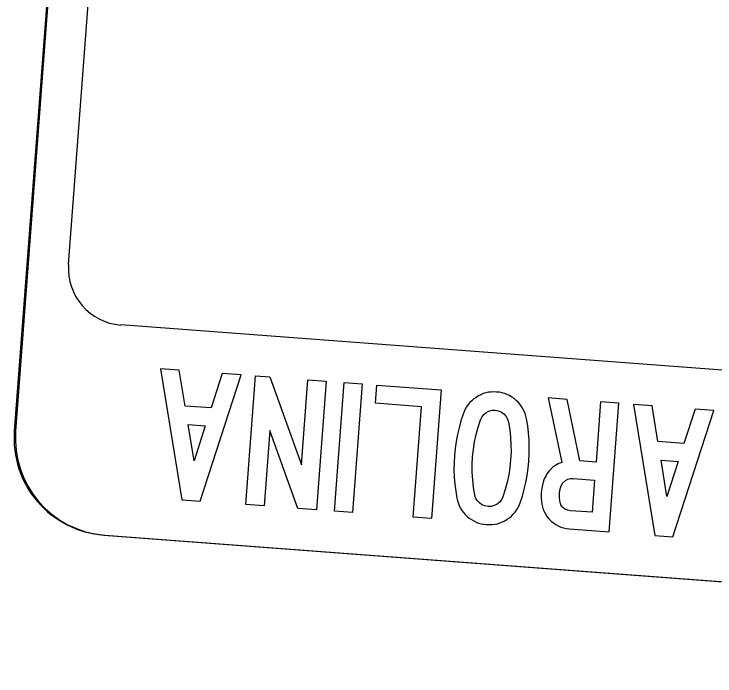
# Model space of a CAD drawing. Extents: x 2001876 to 2025694, y 804561 to 868938.
# Drawn here: x 2022953.07 to 2022978.83, y 808911.24 to 808935.59 of the extents above; entities that cross this region are included whole.
import ezdxf

# ---------------------------------------------------------------- set-up
doc = ezdxf.new("R2010")
doc.units = 0
doc.layers.add('TR SN EXTRUDED PANEL SIGNS - GROUND MOUNTED', color=7, linetype='Continuous')

msp = doc.modelspace()

# ---------------------------------------------------------------- linework, layer by layer
at = {"layer": 'TR SN EXTRUDED PANEL SIGNS - GROUND MOUNTED'}
for p, q in [((2022956.828, 808969.981), (2022953.077, 808920.247)), ((2022956.992, 808924.151), (2022956.991, 808924.151)), ((2022956.362, 808916.426), (2023025.042, 808911.247))]:
    msp.add_line(p, q, dxfattribs=at)
for points in [[(2022956.875, 808969.977), (2022956.875, 808969.977), (2022953.125, 808920.243)], [(2022955.074, 808926.372), (2022955.075, 808926.373), (2022958.354, 808969.865)], [(2023025.673, 808918.988), (2023025.673, 808918.988), (2023002.741, 808920.701), (2023002.788, 808920.472), (2023003.867, 808920.137), (2023004.091, 808919.531), (2023004.55, 808919.304), (2023005.084, 808918.784), (2023005.285, 808917.467), (2023003.304, 808915.371), (2023000.048, 808914.474), (2022999.695, 808914.103), (2022991.843, 808914.985), (2022990.397, 808917.17), (2022985.612, 808917.617), (2022984.306, 808919.21), (2022981.701, 808922.288), (2022956.992, 808924.151)], [(2022959.24, 808917.726), (2022959.908, 808917.675), (2022961.409, 808922.319), (2022960.721, 808922.371), (2022960.309, 808921.1), (2022959.357, 808921.172), (2022959.14, 808922.49), (2022958.452, 808922.542), (2022959.24, 808917.726)], [(2022969.238, 808919.084), (2022969.235, 808918.819), (2022969.244, 808918.556), (2022969.266, 808918.296), (2022969.298, 808918.036), (2022969.343, 808917.779), (2022969.365, 808917.682), (2022969.395, 808917.589), (2022969.431, 808917.5), (2022969.474, 808917.415), (2022969.525, 808917.334), (2022969.583, 808917.257), (2022969.648, 808917.182), (2022969.721, 808917.113), (2022969.799, 808917.05), (2022969.879, 808916.993), (2022969.964, 808916.944), (2022970.051, 808916.903), (2022970.142, 808916.869), (2022970.236, 808916.843), (2022970.334, 808916.824), (2022970.435, 808916.812), (2022970.538, 808916.809), (2022970.637, 808916.812), (2022970.735, 808916.824), (2022970.83, 808916.845), (2022970.922, 808916.873), (2022971.012, 808916.909), (2022971.102, 808916.954), (2022971.188, 808917.006), (2022971.27, 808917.063), (2022971.345, 808917.127), (2022971.415, 808917.195), (2022971.478, 808917.268), (2022971.534, 808917.346), (2022971.584, 808917.428), (2022971.628, 808917.516), (2022971.665, 808917.608), (2022971.748, 808917.858), (2022971.817, 808918.109), (2022971.876, 808918.364), (2022971.924, 808918.621), (2022971.961, 808918.881), (2022971.986, 808919.145), (2022972.001, 808919.406), (2022972.003, 808919.667), (2022971.994, 808919.927), (2022971.974, 808920.187), (2022971.943, 808920.447), (2022971.899, 808920.706), (2022971.878, 808920.803), (2022971.848, 808920.897), (2022971.81, 808920.986), (2022971.768, 808921.071), (2022971.717, 808921.155), (2022971.658, 808921.234), (2022971.592, 808921.309), (2022971.519, 808921.379), (2022971.442, 808921.445), (2022971.36, 808921.502), (2022971.275, 808921.553), (2022971.188, 808921.595), (2022971.097, 808921.63), (2022971.002, 808921.656), (2022970.905, 808921.676), (2022970.803, 808921.687), (2022970.7, 808921.692), (2022970.599, 808921.687), (2022970.502, 808921.675), (2022970.406, 808921.654), (2022970.312, 808921.626), (2022970.22, 808921.588), (2022970.133, 808921.544), (2022970.046, 808921.49), (2022969.964, 808921.431), (2022969.888, 808921.366), (2022969.819, 808921.296), (2022969.756, 808921.223), (2022969.701, 808921.143), (2022969.652, 808921.059), (2022969.609, 808920.971), (2022969.571, 808920.877), (2022969.491, 808920.627), (2022969.421, 808920.375), (2022969.36, 808920.122), (2022969.314, 808919.867), (2022969.277, 808919.609), (2022969.251, 808919.351), (2022969.238, 808919.084)], [(2022973.196, 808919.1), (2022973.127, 808919.073), (2022973.061, 808919.041), (2022972.998, 808919.008), (2022972.94, 808918.971), (2022972.883, 808918.931), (2022972.83, 808918.887), (2022972.781, 808918.84), (2022972.736, 808918.79), (2022972.692, 808918.737), (2022972.653, 808918.68), (2022972.617, 808918.621), (2022972.585, 808918.558), (2022972.555, 808918.492), (2022972.529, 808918.423), (2022972.47, 808918.214), (2022972.439, 808917.996), (2022972.437, 808917.779), (2022972.464, 808917.562), (2022972.486, 808917.459), (2022972.518, 808917.361), (2022972.557, 808917.268), (2022972.606, 808917.178), (2022972.665, 808917.094), (2022972.732, 808917.015), (2022972.807, 808916.939), (2022972.889, 808916.87), (2022972.976, 808916.811), (2022973.067, 808916.761), (2022973.162, 808916.72), (2022973.26, 808916.688), (2022973.365, 808916.665), (2022973.472, 808916.653), (2022974.934, 808916.542), (2022975.29, 808921.273), (2022974.621, 808921.323), (2022974.454, 808919.106), (2022973.865, 808919.151), (2022973.391, 808921.416), (2022972.701, 808921.468), (2022973.196, 808919.1)], [(2022976.614, 808916.416), (2022977.281, 808916.365), (2022978.783, 808921.009), (2022978.094, 808921.061), (2022977.683, 808919.79), (2022976.731, 808919.862), (2022976.514, 808921.18), (2022975.826, 808921.232), (2022976.614, 808916.416)], [(2022969.95, 808919.578), (2022969.991, 808919.853), (2022970.048, 808920.124), (2022970.119, 808920.394), (2022970.205, 808920.661), (2022970.254, 808920.766), (2022970.326, 808920.858), (2022970.417, 808920.932), (2022970.521, 808920.986), (2022970.633, 808921.016), (2022970.752, 808921.018), (2022970.87, 808920.996), (2022970.976, 808920.95), (2022971.072, 808920.881), (2022971.151, 808920.791), (2022971.207, 808920.69), (2022971.241, 808920.578), (2022971.286, 808920.301), (2022971.314, 808920.026), (2022971.33, 808919.748), (2022971.331, 808919.472), (2022971.317, 808919.194), (2022971.289, 808918.915), (2022971.246, 808918.638), (2022971.189, 808918.366), (2022971.119, 808918.097), (2022971.035, 808917.834), (2022970.984, 808917.726), (2022970.913, 808917.636), (2022970.822, 808917.562), (2022970.716, 808917.508), (2022970.604, 808917.479), (2022970.485, 808917.475), (2022970.368, 808917.496), (2022970.262, 808917.542), (2022970.167, 808917.612), (2022970.088, 808917.699), (2022970.03, 808917.797), (2022969.997, 808917.907), (2022969.952, 808918.18), (2022969.922, 808918.456), (2022969.907, 808918.735), (2022969.907, 808919.016), (2022969.921, 808919.299), (2022969.95, 808919.578)], [(2022960.097, 808920.443), (2022959.687, 808919.154), (2022959.469, 808920.49), (2022960.097, 808920.443)], [(2022977.471, 808919.133), (2022977.061, 808917.844), (2022976.843, 808919.18), (2022977.471, 808919.133)], [(2022974.315, 808917.262), (2022973.522, 808917.322), (2022973.47, 808917.329), (2022973.423, 808917.337), (2022973.38, 808917.35), (2022973.338, 808917.368), (2022973.302, 808917.388), (2022973.267, 808917.411), (2022973.237, 808917.439), (2022973.209, 808917.469), (2022973.185, 808917.505), (2022973.164, 808917.543), (2022973.147, 808917.585), (2022973.133, 808917.631), (2022973.121, 808917.681), (2022973.107, 808917.812), (2022973.107, 808917.947), (2022973.127, 808918.077), (2022973.16, 808918.205), (2022973.228, 808918.33), (2022973.334, 808918.429), (2022973.42, 808918.476), (2022973.513, 808918.501), (2022973.611, 808918.503), (2022974.404, 808918.443), (2022974.315, 808917.262)], [(2022956.409, 808916.423), (2022956.409, 808916.423), (2023025.089, 808911.244)]]:
    msp.add_lwpolyline(points, dxfattribs=at)
for points in [[(2022961.946, 808922.279), (2022962.473, 808922.239), (2022963.63, 808919.003), (2022963.866, 808922.134), (2022964.535, 808922.084), (2022964.179, 808917.353), (2022963.498, 808917.405), (2022962.468, 808920.271), (2022962.259, 808917.498), (2022961.589, 808917.549), (2022961.946, 808922.279)], [(2022965.198, 808922.034), (2022965.862, 808921.984), (2022965.505, 808917.253), (2022964.842, 808917.303), (2022965.198, 808922.034)], [(2022966.401, 808921.943), (2022968.767, 808921.765), (2022968.41, 808917.034), (2022967.74, 808917.085), (2022968.047, 808921.146), (2022966.351, 808921.273), (2022966.401, 808921.943)]]:
    msp.add_lwpolyline(points, close=True, dxfattribs=at)
for centre, radius, start, end in [((2022957.143, 808926.22), 2.075, 175.7858, 265.7857), ((2022956.63, 808919.979), 3.562, 175.6875, 265.6877), ((2022956.677, 808919.975), 3.562, 175.6875, 265.6875)]:
    msp.add_arc(centre, radius, start, end, dxfattribs=at)

doc.saveas('drawing.dxf')
